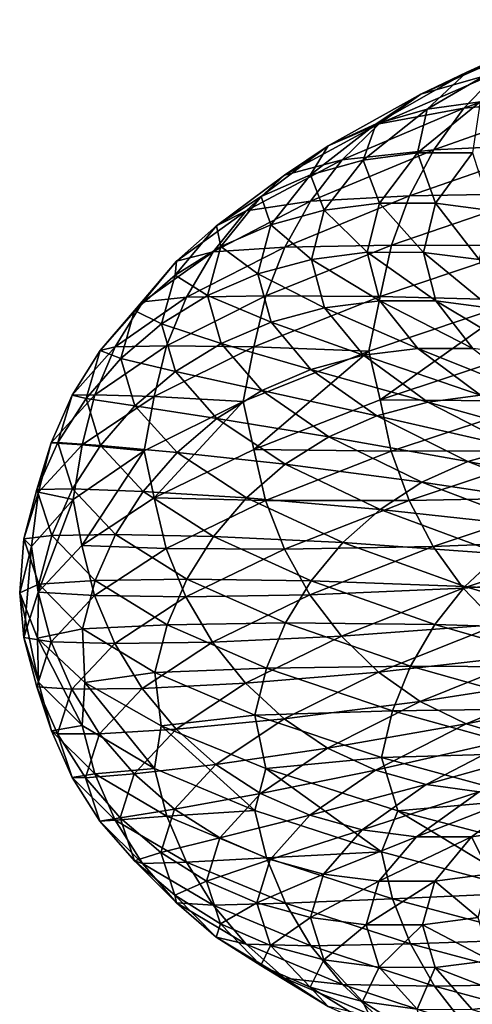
# Model space of a CAD drawing. Header units: metres. Extents: x -44 to 117, y -432 to 89.
# Tile 630 of 656: x -19 to -15.68, y -203.42 to -196.2. Entities that reach past the tile are written whole.
import ezdxf

# ---------------------------------------------------------------- set-up
doc = ezdxf.new("R2010")
doc.units = ezdxf.units.M
doc.layers.add('solid_125568', color=7, linetype='CONTINUOUS')

msp = doc.modelspace()

# ---------------------------------------------------------------- linework, layer by layer
at = {"layer": 'solid_125568'}
for points in [[(-14.879682, -196.195831, 956.815735), (-15.722043, -196.580353, 955.190979), (-15.198176, -196.359512, 957.003601)], [(-15.363317, -196.472458, 955.028931), (-15.722043, -196.580353, 955.190979), (-14.879682, -196.195831, 956.815735)], [(-15.198176, -196.359512, 957.003601), (-16.058605, -196.74324, 955.343689), (-15.488041, -196.577637, 957.175293)], [(-15.722043, -196.580353, 955.190979), (-16.058605, -196.74324, 955.343689), (-15.198176, -196.359512, 957.003601)], [(-15.363317, -196.472458, 955.028931), (-16.01273, -196.851913, 953.362061), (-15.722043, -196.580353, 955.190979)], [(-15.625154, -196.798798, 953.23468), (-16.01273, -196.851913, 953.362061), (-15.363317, -196.472458, 955.028931)], [(-14.67452, -196.457642, 958.942627), (-15.744657, -196.843674, 957.327454), (-14.878946, -196.765732, 959.09552)], [(-15.488041, -196.577637, 957.175293), (-15.744657, -196.843674, 957.327454), (-14.67452, -196.457642, 958.942627)], [(-15.488041, -196.577637, 957.175293), (-16.364967, -196.960007, 955.483276), (-15.744657, -196.843674, 957.327454)], [(-16.058605, -196.74324, 955.343689), (-16.364967, -196.960007, 955.483276), (-15.488041, -196.577637, 957.175293)], [(-15.722043, -196.580353, 955.190979), (-16.386589, -196.959396, 953.484924), (-16.058605, -196.74324, 955.343689)], [(-16.01273, -196.851913, 953.362061), (-16.386589, -196.959396, 953.484924), (-15.722043, -196.580353, 955.190979)], [(-16.058605, -196.74324, 955.343689), (-16.73741, -197.121307, 953.600769), (-16.364967, -196.960007, 955.483276)], [(-16.386589, -196.959396, 953.484924), (-16.73741, -197.121307, 953.600769), (-16.058605, -196.74324, 955.343689)], [(-14.878946, -196.765732, 959.09552), (-15.964022, -197.149689, 957.457275), (-15.044785, -197.106094, 959.21936)], [(-15.744657, -196.843674, 957.327454), (-15.964022, -197.149689, 957.457275), (-14.878946, -196.765732, 959.09552)], [(-15.744657, -196.843674, 957.327454), (-16.636192, -197.224167, 955.606934), (-15.964022, -197.149689, 957.457275)], [(-16.364967, -196.960007, 955.483276), (-16.636192, -197.224167, 955.606934), (-15.744657, -196.843674, 957.327454)], [(-16.01273, -196.851913, 953.362061), (-16.482435, -197.225647, 951.635193), (-16.386589, -196.959396, 953.484924)], [(-16.083529, -197.172592, 951.549744), (-16.482435, -197.225647, 951.635193), (-16.01273, -196.851913, 953.362061)], [(-15.625154, -196.798798, 953.23468), (-16.083529, -197.172592, 951.549744), (-16.01273, -196.851913, 953.362061)], [(-15.680053, -197.173401, 951.462891), (-16.083529, -197.172592, 951.549744), (-15.625154, -196.798798, 953.23468)], [(-16.364967, -196.960007, 955.483276), (-17.056805, -197.336502, 953.706726), (-16.636192, -197.224167, 955.606934)], [(-16.73741, -197.121307, 953.600769), (-17.056805, -197.336502, 953.706726), (-16.364967, -196.960007, 955.483276)], [(-16.386589, -196.959396, 953.484924), (-16.867233, -197.332535, 951.717529), (-16.73741, -197.121307, 953.600769)], [(-16.482435, -197.225647, 951.635193), (-16.867233, -197.332535, 951.717529), (-16.386589, -196.959396, 953.484924)], [(-16.73741, -197.121307, 953.600769), (-17.228376, -197.493301, 951.795227), (-17.056805, -197.336502, 953.706726)], [(-16.867233, -197.332535, 951.717529), (-17.228376, -197.493301, 951.795227), (-16.73741, -197.121307, 953.600769)], [(-15.964022, -197.149689, 957.457275), (-16.868006, -197.527863, 955.712158), (-16.141939, -197.487625, 957.562195)], [(-16.636192, -197.224167, 955.606934), (-16.868006, -197.527863, 955.712158), (-15.964022, -197.149689, 957.457275)], [(-15.044785, -197.106094, 959.21936), (-16.141939, -197.487625, 957.562195), (-15.168045, -197.470596, 959.311218)], [(-15.964022, -197.149689, 957.457275), (-16.141939, -197.487625, 957.562195), (-15.044785, -197.106094, 959.21936)], [(-16.636192, -197.224167, 955.606934), (-17.339567, -197.598572, 953.800415), (-16.868006, -197.527863, 955.712158)], [(-17.056805, -197.336502, 953.706726), (-17.339567, -197.598572, 953.800415), (-16.636192, -197.224167, 955.606934)], [(-16.482435, -197.225647, 951.635193), (-16.76656, -197.593246, 949.867859), (-16.867233, -197.332535, 951.717529)], [(-16.360813, -197.540436, 949.825317), (-16.76656, -197.593246, 949.867859), (-16.482435, -197.225647, 951.635193)], [(-16.083529, -197.172592, 951.549744), (-16.360813, -197.540436, 949.825317), (-16.482435, -197.225647, 951.635193)], [(-15.950382, -197.540985, 949.781738), (-16.360813, -197.540436, 949.825317), (-16.083529, -197.172592, 951.549744)], [(-15.680053, -197.173401, 951.462891), (-15.950382, -197.540985, 949.781738), (-16.083529, -197.172592, 951.549744)], [(-15.54487, -197.594849, 949.738159), (-15.950382, -197.540985, 949.781738), (-15.680053, -197.173401, 951.462891)], [(-17.056805, -197.336502, 953.706726), (-17.557219, -197.706741, 951.866272), (-17.339567, -197.598572, 953.800415)], [(-17.228376, -197.493301, 951.795227), (-17.557219, -197.706741, 951.866272), (-17.056805, -197.336502, 953.706726)], [(-16.867233, -197.332535, 951.717529), (-17.157961, -197.699402, 949.908752), (-17.228376, -197.493301, 951.795227)], [(-16.76656, -197.593246, 949.867859), (-17.157961, -197.699402, 949.908752), (-16.867233, -197.332535, 951.717529)], [(-17.228376, -197.493301, 951.795227), (-17.525358, -197.858841, 949.947449), (-17.557219, -197.706741, 951.866272)], [(-17.157961, -197.699402, 949.908752), (-17.525358, -197.858841, 949.947449), (-17.228376, -197.493301, 951.795227)], [(-16.141939, -197.487625, 957.562195), (-17.055983, -197.863129, 955.797058), (-16.274151, -197.849426, 957.639832)], [(-16.868006, -197.527863, 955.712158), (-17.055983, -197.863129, 955.797058), (-16.141939, -197.487625, 957.562195)], [(-15.168045, -197.470596, 959.311218), (-16.274151, -197.849426, 957.639832), (-15.244725, -197.851089, 959.368347)], [(-16.141939, -197.487625, 957.562195), (-16.274151, -197.849426, 957.639832), (-15.168045, -197.470596, 959.311218)], [(-16.868006, -197.527863, 955.712158), (-17.581209, -197.899734, 953.879944), (-17.055983, -197.863129, 955.797058)], [(-17.339567, -197.598572, 953.800415), (-17.581209, -197.899734, 953.879944), (-16.868006, -197.527863, 955.712158)], [(-16.360813, -197.540436, 949.825317), (-16.452255, -197.901978, 948.080566), (-16.76656, -197.593246, 949.867859)], [(-16.03953, -197.902435, 948.08075), (-16.452255, -197.901978, 948.080566), (-16.360813, -197.540436, 949.825317)], [(-15.950382, -197.540985, 949.781738), (-16.03953, -197.902435, 948.08075), (-16.360813, -197.540436, 949.825317)], [(-15.631719, -197.95578, 948.080322), (-16.03953, -197.902435, 948.08075), (-15.950382, -197.540985, 949.781738)], [(-15.54487, -197.594849, 949.738159), (-15.631719, -197.95578, 948.080322), (-15.950382, -197.540985, 949.781738)], [(-17.339567, -197.598572, 953.800415), (-17.848345, -197.966537, 951.928955), (-17.581209, -197.899734, 953.879944)], [(-17.557219, -197.706741, 951.866272), (-17.848345, -197.966537, 951.928955), (-17.339567, -197.598572, 953.800415)], [(-16.76656, -197.593246, 949.867859), (-16.860231, -197.954422, 948.079712), (-17.157961, -197.699402, 949.908752)], [(-16.452255, -197.901978, 948.080566), (-16.860231, -197.954422, 948.079712), (-16.76656, -197.593246, 949.867859)], [(-17.557219, -197.706741, 951.866272), (-17.859945, -198.070374, 949.982849), (-17.848345, -197.966537, 951.928955)], [(-17.525358, -197.858841, 949.947449), (-17.859945, -198.070374, 949.982849), (-17.557219, -197.706741, 951.866272)], [(-17.157961, -197.699402, 949.908752), (-17.25379, -198.059662, 948.078674), (-17.525358, -197.858841, 949.947449)], [(-16.860231, -197.954422, 948.079712), (-17.25379, -198.059662, 948.078674), (-17.157961, -197.699402, 949.908752)], [(-17.525358, -197.858841, 949.947449), (-17.623268, -198.217621, 948.077881), (-17.859945, -198.070374, 949.982849)], [(-17.055983, -197.863129, 955.797058), (-17.777121, -198.232132, 953.943787), (-17.195648, -198.222, 955.859558)], [(-17.581209, -197.899734, 953.879944), (-17.777121, -198.232132, 953.943787), (-17.055983, -197.863129, 955.797058)], [(-17.25379, -198.059662, 948.078674), (-17.623268, -198.217621, 948.077881), (-17.525358, -197.858841, 949.947449)], [(-16.274151, -197.849426, 957.639832), (-17.195648, -198.222, 955.859558), (-16.35639, -198.227036, 957.687805)], [(-17.055983, -197.863129, 955.797058), (-17.195648, -198.222, 955.859558), (-16.274151, -197.849426, 957.639832)], [(-16.274151, -197.849426, 957.639832), (-16.35639, -198.227036, 957.687805), (-15.244725, -197.851089, 959.368347)], [(-15.244725, -197.851089, 959.368347), (-16.35639, -198.227036, 957.687805), (-15.327148, -198.252716, 959.31134)], [(-17.581209, -197.899734, 953.879944), (-18.097099, -198.264984, 951.981873), (-17.777121, -198.232132, 953.943787)], [(-17.848345, -197.966537, 951.928955), (-18.097099, -198.264984, 951.981873), (-17.581209, -197.899734, 953.879944)], [(-16.452255, -197.901978, 948.080566), (-16.358187, -198.257263, 946.335022), (-16.860231, -197.954422, 948.079712)], [(-15.94782, -198.257782, 946.378967), (-16.358187, -198.257263, 946.335022), (-16.452255, -197.901978, 948.080566)], [(-16.03953, -197.902435, 948.08075), (-15.94782, -198.257782, 946.378967), (-16.452255, -197.901978, 948.080566)], [(-15.542308, -198.310745, 946.421753), (-15.94782, -198.257782, 946.378967), (-16.03953, -197.902435, 948.08075)], [(-15.631719, -197.95578, 948.080322), (-15.542308, -198.310745, 946.421753), (-16.03953, -197.902435, 948.08075)], [(-17.848345, -197.966537, 951.928955), (-18.156158, -198.327713, 950.013855), (-18.097099, -198.264984, 951.981873)], [(-17.859945, -198.070374, 949.982849), (-18.156158, -198.327713, 950.013855), (-17.848345, -197.966537, 951.928955)], [(-16.860231, -197.954422, 948.079712), (-16.76379, -198.309158, 946.290833), (-17.25379, -198.059662, 948.078674)], [(-16.358187, -198.257263, 946.335022), (-16.76379, -198.309158, 946.290833), (-16.860231, -197.954422, 948.079712)], [(-17.859945, -198.070374, 949.982849), (-17.959799, -198.427078, 948.077209), (-18.156158, -198.327713, 950.013855)], [(-17.623268, -198.217621, 948.077881), (-17.959799, -198.427078, 948.077209), (-17.859945, -198.070374, 949.982849)], [(-17.25379, -198.059662, 948.078674), (-17.155069, -198.413345, 946.247864), (-17.623268, -198.217621, 948.077881)], [(-16.76379, -198.309158, 946.290833), (-17.155069, -198.413345, 946.247864), (-17.25379, -198.059662, 948.078674)], [(-17.777121, -198.232132, 953.943787), (-18.298746, -198.594315, 952.023987), (-17.922657, -198.58786, 953.990479)], [(-18.097099, -198.264984, 951.981873), (-18.298746, -198.594315, 952.023987), (-17.777121, -198.232132, 953.943787)], [(-17.623268, -198.217621, 948.077881), (-17.522463, -198.569687, 946.207581), (-17.959799, -198.427078, 948.077209)], [(-17.195648, -198.222, 955.859558), (-17.922657, -198.58786, 953.990479), (-17.282513, -198.596481, 955.897888)], [(-17.777121, -198.232132, 953.943787), (-17.922657, -198.58786, 953.990479), (-17.195648, -198.222, 955.859558)], [(-17.155069, -198.413345, 946.247864), (-17.522463, -198.569687, 946.207581), (-17.623268, -198.217621, 948.077881)], [(-17.195648, -198.222, 955.859558), (-17.282513, -198.596481, 955.897888), (-16.35639, -198.227036, 957.687805)], [(-16.35639, -198.227036, 957.687805), (-17.282513, -198.596481, 955.897888), (-16.439331, -198.628174, 957.609558)], [(-16.35639, -198.227036, 957.687805), (-16.439331, -198.628174, 957.609558), (-15.327148, -198.252716, 959.31134)], [(-18.097099, -198.264984, 951.981873), (-18.409227, -198.623291, 950.039551), (-18.298746, -198.594315, 952.023987)], [(-18.156158, -198.327713, 950.013855), (-18.409227, -198.623291, 950.039551), (-18.097099, -198.264984, 951.981873)], [(-16.76379, -198.309158, 946.290833), (-16.479263, -198.657639, 944.521484), (-17.155069, -198.413345, 946.247864)], [(-16.358187, -198.257263, 946.335022), (-16.08058, -198.60643, 944.608582), (-16.76379, -198.309158, 946.290833)], [(-16.08058, -198.60643, 944.608582), (-16.479263, -198.657639, 944.521484), (-16.76379, -198.309158, 946.290833)], [(-15.327148, -198.252716, 959.31134), (-16.439331, -198.628174, 957.609558), (-16.357067, -198.984253, 957.685852)], [(-15.677177, -198.607162, 944.695801), (-16.08058, -198.60643, 944.608582), (-16.358187, -198.257263, 946.335022)], [(-15.94782, -198.257782, 946.378967), (-15.677177, -198.607162, 944.695801), (-16.358187, -198.257263, 946.335022)], [(-15.327148, -198.252716, 959.31134), (-16.357067, -198.984253, 957.685852), (-15.245321, -198.614014, 959.367798)], [(-15.278515, -198.659912, 944.781189), (-15.677177, -198.607162, 944.695801), (-15.94782, -198.257782, 946.378967)], [(-15.542308, -198.310745, 946.421753), (-15.278515, -198.659912, 944.781189), (-15.94782, -198.257782, 946.378967)], [(-18.156158, -198.327713, 950.013855), (-18.257732, -198.681824, 948.076172), (-18.409227, -198.623291, 950.039551)], [(-17.959799, -198.427078, 948.077209), (-18.257732, -198.681824, 948.076172), (-18.156158, -198.327713, 950.013855)], [(-17.959799, -198.427078, 948.077209), (-17.857138, -198.776932, 946.170837), (-18.257732, -198.681824, 948.076172)], [(-17.522463, -198.569687, 946.207581), (-17.857138, -198.776932, 946.170837), (-17.959799, -198.427078, 948.077209)], [(-17.155069, -198.413345, 946.247864), (-16.863873, -198.760635, 944.437073), (-17.522463, -198.569687, 946.207581)], [(-16.479263, -198.657639, 944.521484), (-16.863873, -198.760635, 944.437073), (-17.155069, -198.413345, 946.247864)], [(-18.298746, -198.594315, 952.023987), (-18.614338, -198.949402, 950.059448), (-18.448523, -198.946732, 952.054382)], [(-18.409227, -198.623291, 950.039551), (-18.614338, -198.949402, 950.059448), (-18.298746, -198.594315, 952.023987)], [(-17.922657, -198.58786, 953.990479), (-18.448523, -198.946732, 952.054382), (-18.013166, -198.95903, 954.018677)], [(-18.298746, -198.594315, 952.023987), (-18.448523, -198.946732, 952.054382), (-17.922657, -198.58786, 953.990479)], [(-17.922657, -198.58786, 953.990479), (-18.013166, -198.95903, 954.018677), (-17.282513, -198.596481, 955.897888)], [(-17.282513, -198.596481, 955.897888), (-18.013166, -198.95903, 954.018677), (-17.360737, -198.996124, 955.801331)], [(-17.522463, -198.569687, 946.207581), (-17.225054, -198.915222, 944.357788), (-17.857138, -198.776932, 946.170837)], [(-16.863873, -198.760635, 944.437073), (-17.225054, -198.915222, 944.357788), (-17.522463, -198.569687, 946.207581)], [(-17.282513, -198.596481, 955.897888), (-17.360737, -198.996124, 955.801331), (-16.439331, -198.628174, 957.609558)], [(-18.409227, -198.623291, 950.039551), (-18.512238, -198.974396, 948.074341), (-18.614338, -198.949402, 950.059448)], [(-18.257732, -198.681824, 948.076172), (-18.512238, -198.974396, 948.074341), (-18.409227, -198.623291, 950.039551)], [(-16.439331, -198.628174, 957.609558), (-17.360737, -198.996124, 955.801331), (-17.283264, -199.347626, 955.894531)], [(-16.439331, -198.628174, 957.609558), (-17.283264, -199.347626, 955.894531), (-16.357067, -198.984253, 957.685852)], [(-16.479263, -198.657639, 944.521484), (-16.008686, -199.000015, 942.791931), (-16.863873, -198.760635, 944.437073)], [(-16.08058, -198.60643, 944.608582), (-15.621427, -198.949615, 942.920898), (-16.479263, -198.657639, 944.521484)], [(-15.621427, -198.949615, 942.920898), (-16.008686, -199.000015, 942.791931), (-16.479263, -198.657639, 944.521484)], [(-15.245321, -198.614014, 959.367798), (-16.357067, -198.984253, 957.685852), (-15.169586, -198.9944, 959.309631)], [(-15.229543, -198.950714, 943.050476), (-15.621427, -198.949615, 942.920898), (-16.08058, -198.60643, 944.608582)], [(-15.677177, -198.607162, 944.695801), (-15.229543, -198.950714, 943.050476), (-16.08058, -198.60643, 944.608582)], [(-18.257732, -198.681824, 948.076172), (-18.153433, -199.028992, 946.137756), (-18.512238, -198.974396, 948.074341)], [(-17.857138, -198.776932, 946.170837), (-18.153433, -199.028992, 946.137756), (-18.257732, -198.681824, 948.076172)], [(-17.857138, -198.776932, 946.170837), (-17.554121, -199.120178, 944.2854), (-18.153433, -199.028992, 946.137756)], [(-17.225054, -198.915222, 944.357788), (-17.554121, -199.120178, 944.2854), (-17.857138, -198.776932, 946.170837)], [(-16.863873, -198.760635, 944.437073), (-16.38228, -199.101685, 942.667053), (-17.225054, -198.915222, 944.357788)], [(-16.008686, -199.000015, 942.791931), (-16.38228, -199.101685, 942.667053), (-16.863873, -198.760635, 944.437073)], [(-18.448523, -198.946732, 952.054382), (-18.766665, -199.29837, 950.073181), (-18.54166, -199.314438, 952.072205)], [(-18.614338, -198.949402, 950.059448), (-18.766665, -199.29837, 950.073181), (-18.448523, -198.946732, 952.054382)], [(-18.614338, -198.949402, 950.059448), (-18.718481, -199.29718, 948.071838), (-18.766665, -199.29837, 950.073181)], [(-18.512238, -198.974396, 948.074341), (-18.718481, -199.29718, 948.071838), (-18.614338, -198.949402, 950.059448)], [(-18.448523, -198.946732, 952.054382), (-18.54166, -199.314438, 952.072205), (-18.013166, -198.95903, 954.018677)], [(-18.013166, -198.95903, 954.018677), (-18.54166, -199.314438, 952.072205), (-18.086843, -199.358536, 953.895142)], [(-18.013166, -198.95903, 954.018677), (-18.086843, -199.358536, 953.895142), (-17.360737, -198.996124, 955.801331)], [(-17.225054, -198.915222, 944.357788), (-16.733177, -199.25444, 942.549622), (-17.554121, -199.120178, 944.2854)], [(-16.38228, -199.101685, 942.667053), (-16.733177, -199.25444, 942.549622), (-17.225054, -198.915222, 944.357788)], [(-15.621427, -198.949615, 942.920898), (-14.9849, -199.287109, 941.29126), (-16.008686, -199.000015, 942.791931)], [(-18.512238, -198.974396, 948.074341), (-18.406506, -199.318436, 946.108459), (-18.718481, -199.29718, 948.071838)], [(-18.153433, -199.028992, 946.137756), (-18.406506, -199.318436, 946.108459), (-18.512238, -198.974396, 948.074341)], [(-18.153433, -199.028992, 946.137756), (-17.845449, -199.369446, 944.220581), (-18.406506, -199.318436, 946.108459)], [(-17.554121, -199.120178, 944.2854), (-17.845449, -199.369446, 944.220581), (-18.153433, -199.028992, 946.137756)], [(-17.360737, -198.996124, 955.801331), (-18.086843, -199.358536, 953.895142), (-18.013983, -199.703796, 954.013977)], [(-17.360737, -198.996124, 955.801331), (-18.013983, -199.703796, 954.013977), (-17.283264, -199.347626, 955.894531)], [(-16.357067, -198.984253, 957.685852), (-17.283264, -199.347626, 955.894531), (-16.275797, -199.361603, 957.635376)], [(-16.008686, -199.000015, 942.791931), (-15.356339, -199.336548, 941.121826), (-16.38228, -199.101685, 942.667053)], [(-16.357067, -198.984253, 957.685852), (-16.275797, -199.361603, 957.635376), (-15.169586, -198.9944, 959.309631)], [(-15.169586, -198.9944, 959.309631), (-16.275797, -199.361603, 957.635376), (-15.047377, -199.358826, 959.216431)], [(-14.9849, -199.287109, 941.29126), (-15.356339, -199.336548, 941.121826), (-16.008686, -199.000015, 942.791931)], [(-16.38228, -199.101685, 942.667053), (-15.714679, -199.436798, 940.957825), (-16.733177, -199.25444, 942.549622)], [(-15.356339, -199.336548, 941.121826), (-15.714679, -199.436798, 940.957825), (-16.38228, -199.101685, 942.667053)], [(-17.554121, -199.120178, 944.2854), (-17.052919, -199.457001, 942.442383), (-17.845449, -199.369446, 944.220581)], [(-16.733177, -199.25444, 942.549622), (-17.052919, -199.457001, 942.442383), (-17.554121, -199.120178, 944.2854)], [(-18.718481, -199.29718, 948.071838), (-18.871632, -199.642593, 948.068726), (-18.766665, -199.29837, 950.073181)], [(-18.718481, -199.29718, 948.071838), (-18.611557, -199.637817, 946.083496), (-18.871632, -199.642593, 948.068726)], [(-18.766665, -199.29837, 950.073181), (-18.871632, -199.642593, 948.068726), (-18.861383, -199.662506, 950.080322)], [(-18.766665, -199.29837, 950.073181), (-18.861383, -199.662506, 950.080322), (-18.54166, -199.314438, 952.072205)], [(-18.54166, -199.314438, 952.072205), (-18.861383, -199.662506, 950.080322), (-18.607023, -199.71434, 951.917175)], [(-18.406506, -199.318436, 946.108459), (-18.611557, -199.637817, 946.083496), (-18.718481, -199.29718, 948.071838)], [(-18.406506, -199.318436, 946.108459), (-18.09425, -199.655731, 944.164124), (-18.611557, -199.637817, 946.083496)], [(-18.54166, -199.314438, 952.072205), (-18.607023, -199.71434, 951.917175), (-18.086843, -199.358536, 953.895142)], [(-17.845449, -199.369446, 944.220581), (-18.09425, -199.655731, 944.164124), (-18.406506, -199.318436, 946.108459)], [(-16.733177, -199.25444, 942.549622), (-16.051302, -199.587631, 940.803589), (-17.052919, -199.457001, 942.442383)], [(-15.714679, -199.436798, 940.957825), (-16.051302, -199.587631, 940.803589), (-16.733177, -199.25444, 942.549622)], [(-18.086843, -199.358536, 953.895142), (-18.607023, -199.71434, 951.917175), (-18.542532, -200.052597, 952.066101)], [(-18.086843, -199.358536, 953.895142), (-18.542532, -200.052597, 952.066101), (-18.013983, -199.703796, 954.013977)], [(-17.845449, -199.369446, 944.220581), (-17.335993, -199.70343, 942.346619), (-18.09425, -199.655731, 944.164124)], [(-17.283264, -199.347626, 955.894531), (-18.013983, -199.703796, 954.013977), (-17.197378, -199.721771, 955.852234)], [(-17.052919, -199.457001, 942.442383), (-17.335993, -199.70343, 942.346619), (-17.845449, -199.369446, 944.220581)], [(-17.283264, -199.347626, 955.894531), (-17.197378, -199.721771, 955.852234), (-16.275797, -199.361603, 957.635376)], [(-16.275797, -199.361603, 957.635376), (-17.197378, -199.721771, 955.852234), (-16.144632, -199.723083, 957.555054)], [(-16.275797, -199.361603, 957.635376), (-16.144632, -199.723083, 957.555054), (-15.047377, -199.358826, 959.216431)], [(-15.047377, -199.358826, 959.216431), (-16.144632, -199.723083, 957.555054), (-14.882442, -199.699142, 959.091553)], [(-15.356339, -199.336548, 941.121826), (-14.531246, -199.667877, 939.529297), (-15.714679, -199.436798, 940.957825)], [(-17.052919, -199.457001, 942.442383), (-16.358088, -199.787781, 940.66272), (-17.335993, -199.70343, 942.346619)], [(-16.051302, -199.587631, 940.803589), (-16.358088, -199.787781, 940.66272), (-17.052919, -199.457001, 942.442383)], [(-15.714679, -199.436798, 940.957825), (-14.870297, -199.766617, 939.328003), (-16.051302, -199.587631, 940.803589)], [(-14.531246, -199.667877, 939.529297), (-14.870297, -199.766617, 939.328003), (-15.714679, -199.436798, 940.957825)], [(-16.051302, -199.587631, 940.803589), (-15.188861, -199.915497, 939.138672), (-16.358088, -199.787781, 940.66272)], [(-14.870297, -199.766617, 939.328003), (-15.188861, -199.915497, 939.138672), (-16.051302, -199.587631, 940.803589)], [(-18.871632, -199.642593, 948.068726), (-18.966854, -200.003067, 948.065186), (-18.861383, -199.662506, 950.080322)], [(-18.871632, -199.642593, 948.068726), (-18.763802, -199.97963, 946.063538), (-18.966854, -200.003067, 948.065186)], [(-18.861383, -199.662506, 950.080322), (-18.966854, -200.003067, 948.065186), (-18.911278, -200.060349, 949.907043)], [(-18.861383, -199.662506, 950.080322), (-18.911278, -200.060349, 949.907043), (-18.607023, -199.71434, 951.917175)], [(-18.611557, -199.637817, 946.083496), (-18.763802, -199.97963, 946.063538), (-18.871632, -199.642593, 948.068726)], [(-18.611557, -199.637817, 946.083496), (-18.295809, -199.971649, 944.117004), (-18.763802, -199.97963, 946.063538)], [(-18.09425, -199.655731, 944.164124), (-18.295809, -199.971649, 944.117004), (-18.611557, -199.637817, 946.083496)], [(-18.09425, -199.655731, 944.164124), (-17.577711, -199.986526, 942.26355), (-18.295809, -199.971649, 944.117004)], [(-17.335993, -199.70343, 942.346619), (-17.577711, -199.986526, 942.26355), (-18.09425, -199.655731, 944.164124)], [(-18.607023, -199.71434, 951.917175), (-18.911278, -200.060349, 949.907043), (-18.862303, -200.39389, 950.072876)], [(-18.607023, -199.71434, 951.917175), (-18.862303, -200.39389, 950.072876), (-18.542532, -200.052597, 952.066101)], [(-18.013983, -199.703796, 954.013977), (-18.542532, -200.052597, 952.066101), (-17.924454, -200.074615, 953.980408)], [(-18.013983, -199.703796, 954.013977), (-17.924454, -200.074615, 953.980408), (-17.197378, -199.721771, 955.852234)], [(-17.197378, -199.721771, 955.852234), (-17.924454, -200.074615, 953.980408), (-17.058746, -200.0802, 955.785645)], [(-17.335993, -199.70343, 942.346619), (-16.629692, -200.031357, 940.537048), (-17.577711, -199.986526, 942.26355)], [(-16.358088, -199.787781, 940.66272), (-16.629692, -200.031357, 940.537048), (-17.335993, -199.70343, 942.346619)], [(-17.197378, -199.721771, 955.852234), (-17.058746, -200.0802, 955.785645), (-16.144632, -199.723083, 957.555054)], [(-16.144632, -199.723083, 957.555054), (-17.058746, -200.0802, 955.785645), (-15.967628, -200.060669, 957.447754)], [(-16.144632, -199.723083, 957.555054), (-15.967628, -200.060669, 957.447754), (-14.882442, -199.699142, 959.091553)], [(-14.882442, -199.699142, 959.091553), (-15.967628, -200.060669, 957.447754), (-14.678542, -200.007263, 958.938049)], [(-16.358088, -199.787781, 940.66272), (-15.479238, -200.113205, 938.965698), (-16.629692, -200.031357, 940.537048)], [(-15.188861, -199.915497, 939.138672), (-15.479238, -200.113205, 938.965698), (-16.358088, -199.787781, 940.66272)], [(-18.295809, -199.971649, 944.117004), (-18.445442, -200.309845, 944.080383), (-18.763802, -199.97963, 946.063538)], [(-18.295809, -199.971649, 944.117004), (-17.773502, -200.298996, 942.194763), (-18.445442, -200.309845, 944.080383)], [(-17.577711, -199.986526, 942.26355), (-17.773502, -200.298996, 942.194763), (-18.295809, -199.971649, 944.117004)], [(-18.966854, -200.003067, 948.065186), (-18.99824, -200.398834, 947.874756), (-18.911278, -200.060349, 949.907043)], [(-18.966854, -200.003067, 948.065186), (-18.858456, -200.336395, 946.049316), (-18.99824, -200.398834, 947.874756)], [(-18.763802, -199.97963, 946.063538), (-18.858456, -200.336395, 946.049316), (-18.966854, -200.003067, 948.065186)], [(-18.763802, -199.97963, 946.063538), (-18.445442, -200.309845, 944.080383), (-18.858456, -200.336395, 946.049316)], [(-17.577711, -199.986526, 942.26355), (-16.861584, -200.311264, 940.428345), (-17.773502, -200.298996, 942.194763)], [(-16.629692, -200.031357, 940.537048), (-16.861584, -200.311264, 940.428345), (-17.577711, -199.986526, 942.26355)], [(-16.629692, -200.031357, 940.537048), (-15.736318, -200.353958, 938.811523), (-16.861584, -200.311264, 940.428345)], [(-15.479238, -200.113205, 938.965698), (-15.736318, -200.353958, 938.811523), (-16.629692, -200.031357, 940.537048)], [(-15.967628, -200.060669, 957.447754), (-15.748844, -200.366302, 957.316223), (-14.678542, -200.007263, 958.938049)], [(-14.678542, -200.007263, 958.938049), (-15.748844, -200.366302, 957.316223), (-14.439488, -200.27504, 958.759155)], [(-18.911278, -200.060349, 949.907043), (-18.99824, -200.398834, 947.874756), (-18.96781, -200.7276, 948.056396)], [(-18.911278, -200.060349, 949.907043), (-18.96781, -200.7276, 948.056396), (-18.862303, -200.39389, 950.072876)], [(-18.542532, -200.052597, 952.066101), (-18.862303, -200.39389, 950.072876), (-18.450365, -200.420013, 952.041565)], [(-18.542532, -200.052597, 952.066101), (-18.450365, -200.420013, 952.041565), (-17.924454, -200.074615, 953.980408)], [(-17.924454, -200.074615, 953.980408), (-18.450365, -200.420013, 952.041565), (-17.779922, -200.429886, 953.928223)], [(-17.924454, -200.074615, 953.980408), (-17.779922, -200.429886, 953.928223), (-17.058746, -200.0802, 955.785645)], [(-17.058746, -200.0802, 955.785645), (-17.779922, -200.429886, 953.928223), (-16.871681, -200.414932, 955.697144)], [(-17.058746, -200.0802, 955.785645), (-16.871681, -200.414932, 955.697144), (-15.967628, -200.060669, 957.447754)], [(-15.967628, -200.060669, 957.447754), (-16.871681, -200.414932, 955.697144), (-15.748844, -200.366302, 957.316223)], [(-15.479238, -200.113205, 938.965698), (-14.426625, -200.434006, 937.370483), (-15.736318, -200.353958, 938.811523)], [(-18.445442, -200.309845, 944.080383), (-18.538465, -200.662918, 944.055603), (-18.858456, -200.336395, 946.049316)], [(-18.445442, -200.309845, 944.080383), (-17.918831, -200.633591, 942.141968), (-18.538465, -200.662918, 944.055603)], [(-17.773502, -200.298996, 942.194763), (-17.918831, -200.633591, 942.141968), (-18.445442, -200.309845, 944.080383)], [(-17.773502, -200.298996, 942.194763), (-17.049381, -200.620331, 940.338623), (-17.918831, -200.633591, 942.141968)], [(-16.861584, -200.311264, 940.428345), (-17.049381, -200.620331, 940.338623), (-17.773502, -200.298996, 942.194763)], [(-16.861584, -200.311264, 940.428345), (-15.955771, -200.630722, 938.678345), (-17.049381, -200.620331, 940.338623)], [(-15.736318, -200.353958, 938.811523), (-15.955771, -200.630722, 938.678345), (-16.861584, -200.311264, 940.428345)], [(-15.748844, -200.366302, 957.316223), (-15.492388, -200.631973, 957.163208), (-14.439488, -200.27504, 958.759155)], [(-18.858456, -200.336395, 946.049316), (-18.867134, -200.732086, 945.831421), (-18.99824, -200.398834, 947.874756)], [(-18.99824, -200.398834, 947.874756), (-18.859436, -201.054092, 946.039185), (-18.96781, -200.7276, 948.056396)], [(-18.99824, -200.398834, 947.874756), (-18.867134, -200.732086, 945.831421), (-18.859436, -201.054092, 946.039185)], [(-18.862303, -200.39389, 950.072876), (-18.96781, -200.7276, 948.056396), (-18.768532, -200.757874, 950.057617)], [(-18.858456, -200.336395, 946.049316), (-18.538465, -200.662918, 944.055603), (-18.867134, -200.732086, 945.831421)], [(-18.862303, -200.39389, 950.072876), (-18.768532, -200.757874, 950.057617), (-18.450365, -200.420013, 952.041565)], [(-16.871681, -200.414932, 955.697144), (-16.640495, -200.718048, 955.58905), (-15.748844, -200.366302, 957.316223)], [(-15.748844, -200.366302, 957.316223), (-16.640495, -200.718048, 955.58905), (-15.492388, -200.631973, 957.163208)], [(-15.736318, -200.353958, 938.811523), (-14.666293, -200.671982, 937.189453), (-15.955771, -200.630722, 938.678345)], [(-14.426625, -200.434006, 937.370483), (-14.666293, -200.671982, 937.189453), (-15.736318, -200.353958, 938.811523)], [(-18.450365, -200.420013, 952.041565), (-18.768532, -200.757874, 950.057617), (-18.301558, -200.772079, 952.004456)], [(-18.450365, -200.420013, 952.041565), (-18.301558, -200.772079, 952.004456), (-17.779922, -200.429886, 953.928223)], [(-17.779922, -200.429886, 953.928223), (-18.301558, -200.772079, 952.004456), (-17.584911, -200.761719, 953.859497)], [(-17.779922, -200.429886, 953.928223), (-17.584911, -200.761719, 953.859497), (-16.871681, -200.414932, 955.697144)], [(-16.871681, -200.414932, 955.697144), (-17.584911, -200.761719, 953.859497), (-16.640495, -200.718048, 955.58905)], [(-17.049381, -200.620331, 940.338623), (-17.188759, -200.951385, 940.270142), (-17.918831, -200.633591, 942.141968)], [(-17.049381, -200.620331, 940.338623), (-16.133465, -200.936478, 938.568726), (-17.188759, -200.951385, 940.270142)], [(-15.955771, -200.630722, 938.678345), (-16.133465, -200.936478, 938.568726), (-17.049381, -200.620331, 940.338623)], [(-18.538465, -200.662918, 944.055603), (-18.520233, -201.057632, 943.818115), (-18.867134, -200.732086, 945.831421)], [(-17.918831, -200.633591, 942.141968), (-18.009174, -200.983017, 942.106812), (-18.538465, -200.662918, 944.055603)], [(-18.538465, -200.662918, 944.055603), (-18.009174, -200.983017, 942.106812), (-18.520233, -201.057632, 943.818115)], [(-17.918831, -200.633591, 942.141968), (-17.188759, -200.951385, 940.270142), (-18.009174, -200.983017, 942.106812)], [(-16.640495, -200.718048, 955.58905), (-16.369547, -200.981598, 955.463623), (-15.492388, -200.631973, 957.163208)], [(-15.492388, -200.631973, 957.163208), (-16.369547, -200.981598, 955.463623), (-15.202546, -200.849731, 956.991089)], [(-15.955771, -200.630722, 938.678345), (-14.870846, -200.945724, 937.033264), (-16.133465, -200.936478, 938.568726)], [(-14.666293, -200.671982, 937.189453), (-14.870846, -200.945724, 937.033264), (-15.955771, -200.630722, 938.678345)], [(-18.96781, -200.7276, 948.056396), (-18.873503, -201.088135, 948.050537), (-18.768532, -200.757874, 950.057617)], [(-18.96781, -200.7276, 948.056396), (-18.859436, -201.054092, 946.039185), (-18.873503, -201.088135, 948.050537)], [(-18.768532, -200.757874, 950.057617), (-18.873503, -201.088135, 948.050537), (-18.617125, -201.106689, 950.035889)], [(-18.867134, -200.732086, 945.831421), (-18.539459, -201.37384, 944.044189), (-18.859436, -201.054092, 946.039185)], [(-18.867134, -200.732086, 945.831421), (-18.520233, -201.057632, 943.818115), (-18.539459, -201.37384, 944.044189)], [(-18.768532, -200.757874, 950.057617), (-18.617125, -201.106689, 950.035889), (-18.301558, -200.772079, 952.004456)], [(-18.301558, -200.772079, 952.004456), (-18.10079, -201.100983, 951.956177), (-17.584911, -200.761719, 953.859497)], [(-17.584911, -200.761719, 953.859497), (-18.10079, -201.100983, 951.956177), (-17.343941, -201.062271, 953.776001)], [(-17.584911, -200.761719, 953.859497), (-17.343941, -201.062271, 953.776001), (-16.640495, -200.718048, 955.58905)], [(-16.640495, -200.718048, 955.58905), (-17.343941, -201.062271, 953.776001), (-16.369547, -200.981598, 955.463623)], [(-18.301558, -200.772079, 952.004456), (-18.617125, -201.106689, 950.035889), (-18.10079, -201.100983, 951.956177)], [(-16.369547, -200.981598, 955.463623), (-16.063332, -201.197708, 955.322876), (-15.202546, -200.849731, 956.991089)], [(-15.202546, -200.849731, 956.991089), (-16.063332, -201.197708, 955.322876), (-14.884382, -201.012985, 956.802551)], [(-18.009174, -200.983017, 942.106812), (-17.962048, -201.375748, 941.85968), (-18.520233, -201.057632, 943.818115)], [(-17.188759, -200.951385, 940.270142), (-17.275396, -201.297256, 940.224976), (-18.009174, -200.983017, 942.106812)], [(-18.009174, -200.983017, 942.106812), (-17.275396, -201.297256, 940.224976), (-17.962048, -201.375748, 941.85968)], [(-17.343941, -201.062271, 953.776001), (-17.061563, -201.3237, 953.679565), (-16.369547, -200.981598, 955.463623)], [(-17.188759, -200.951385, 940.270142), (-16.265322, -201.264099, 938.485229), (-17.275396, -201.297256, 940.224976)], [(-16.133465, -200.936478, 938.568726), (-16.265322, -201.264099, 938.485229), (-17.188759, -200.951385, 940.270142)], [(-16.369547, -200.981598, 955.463623), (-17.061563, -201.3237, 953.679565), (-16.063332, -201.197708, 955.322876)], [(-16.133465, -200.936478, 938.568726), (-15.03644, -201.24826, 936.904907), (-16.265322, -201.264099, 938.485229)], [(-14.870846, -200.945724, 937.033264), (-15.03644, -201.24826, 936.904907), (-16.133465, -200.936478, 938.568726)], [(-18.859436, -201.054092, 946.039185), (-18.765657, -201.411209, 946.042786), (-18.873503, -201.088135, 948.050537)], [(-18.859436, -201.054092, 946.039185), (-18.539459, -201.37384, 944.044189), (-18.765657, -201.411209, 946.042786)], [(-16.063332, -201.197708, 955.322876), (-15.727148, -201.359848, 955.168823), (-14.884382, -201.012985, 956.802551)], [(-14.884382, -201.012985, 956.802551), (-15.727148, -201.359848, 955.168823), (-14.545574, -201.120621, 956.601868)], [(-18.873503, -201.088135, 948.050537), (-18.721214, -201.433746, 948.044373), (-18.617125, -201.106689, 950.035889)], [(-18.873503, -201.088135, 948.050537), (-18.765657, -201.411209, 946.042786), (-18.721214, -201.433746, 948.044373)], [(-18.617125, -201.106689, 950.035889), (-18.721214, -201.433746, 948.044373), (-18.412861, -201.432693, 950.008606)], [(-18.617125, -201.106689, 950.035889), (-18.412861, -201.432693, 950.008606), (-18.10079, -201.100983, 951.956177)], [(-18.520233, -201.057632, 943.818115), (-18.010172, -201.687317, 942.094177), (-18.539459, -201.37384, 944.044189)], [(-18.520233, -201.057632, 943.818115), (-17.962048, -201.375748, 941.85968), (-18.010172, -201.687317, 942.094177)], [(-18.10079, -201.100983, 951.956177), (-18.412861, -201.432693, 950.008606), (-17.852737, -201.398987, 951.898193)], [(-18.10079, -201.100983, 951.956177), (-17.852737, -201.398987, 951.898193), (-17.343941, -201.062271, 953.776001)], [(-17.343941, -201.062271, 953.776001), (-17.852737, -201.398987, 951.898193), (-17.061563, -201.3237, 953.679565)], [(-15.727148, -201.359848, 955.168823), (-15.36909, -201.466904, 955.005005), (-14.545574, -201.120621, 956.601868)], [(-17.061563, -201.3237, 953.679565), (-16.742441, -201.538208, 953.571716), (-16.063332, -201.197708, 955.322876)], [(-16.063332, -201.197708, 955.322876), (-16.742441, -201.538208, 953.571716), (-15.727148, -201.359848, 955.168823)], [(-16.265322, -201.264099, 938.485229), (-16.347279, -201.606537, 938.430542), (-17.275396, -201.297256, 940.224976)], [(-16.265322, -201.264099, 938.485229), (-15.159296, -201.572617, 936.807312), (-16.347279, -201.606537, 938.430542)], [(-15.03644, -201.24826, 936.904907), (-15.159296, -201.572617, 936.807312), (-16.265322, -201.264099, 938.485229)], [(-17.275396, -201.297256, 940.224976), (-17.194897, -201.689041, 939.966309), (-17.962048, -201.375748, 941.85968)], [(-17.852737, -201.398987, 951.898193), (-17.562101, -201.658325, 951.831787), (-17.061563, -201.3237, 953.679565)], [(-17.061563, -201.3237, 953.679565), (-17.562101, -201.658325, 951.831787), (-16.742441, -201.538208, 953.571716)], [(-17.275396, -201.297256, 940.224976), (-16.347279, -201.606537, 938.430542), (-17.194897, -201.689041, 939.966309)], [(-18.539459, -201.37384, 944.044189), (-18.447258, -201.727615, 944.057068), (-18.765657, -201.411209, 946.042786)], [(-18.765657, -201.411209, 946.042786), (-18.614204, -201.753677, 946.052246), (-18.721214, -201.433746, 948.044373)], [(-18.765657, -201.411209, 946.042786), (-18.447258, -201.727615, 944.057068), (-18.614204, -201.753677, 946.052246)], [(-18.539459, -201.37384, 944.044189), (-18.010172, -201.687317, 942.094177), (-18.447258, -201.727615, 944.057068)], [(-18.412861, -201.432693, 950.008606), (-18.160521, -201.72818, 949.976746), (-17.852737, -201.398987, 951.898193)], [(-17.852737, -201.398987, 951.898193), (-18.160521, -201.72818, 949.976746), (-17.562101, -201.658325, 951.831787)], [(-17.962048, -201.375748, 941.85968), (-17.276384, -201.995178, 940.211121), (-18.010172, -201.687317, 942.094177)], [(-17.962048, -201.375748, 941.85968), (-17.194897, -201.689041, 939.966309), (-17.276384, -201.995178, 940.211121)], [(-16.742441, -201.538208, 953.571716), (-16.392038, -201.699356, 953.453918), (-15.727148, -201.359848, 955.168823)], [(-15.727148, -201.359848, 955.168823), (-16.392038, -201.699356, 953.453918), (-15.36909, -201.466904, 955.005005)], [(-18.721214, -201.433746, 948.044373), (-18.515776, -201.756882, 948.03833), (-18.412861, -201.432693, 950.008606)], [(-18.721214, -201.433746, 948.044373), (-18.614204, -201.753677, 946.052246), (-18.515776, -201.756882, 948.03833)], [(-18.412861, -201.432693, 950.008606), (-18.515776, -201.756882, 948.03833), (-18.160521, -201.72818, 949.976746)], [(-16.392038, -201.699356, 953.453918), (-16.018782, -201.805969, 953.328796), (-15.36909, -201.466904, 955.005005)], [(-15.36909, -201.466904, 955.005005), (-16.018782, -201.805969, 953.328796), (-14.997764, -201.519028, 954.835876)], [(-17.562101, -201.658325, 951.831787), (-17.233652, -201.871307, 951.758057), (-16.742441, -201.538208, 953.571716)], [(-16.742441, -201.538208, 953.571716), (-17.233652, -201.871307, 951.758057), (-16.392038, -201.699356, 953.453918)], [(-16.018782, -201.805969, 953.328796), (-15.631694, -201.858139, 953.199951), (-14.997764, -201.519028, 954.835876)], [(-16.347279, -201.606537, 938.430542), (-16.227741, -201.998413, 938.159729), (-17.194897, -201.689041, 939.966309)], [(-15.159296, -201.572617, 936.807312), (-15.235653, -201.911789, 936.743713), (-16.347279, -201.606537, 938.430542)], [(-16.347279, -201.606537, 938.430542), (-15.235653, -201.911789, 936.743713), (-16.227741, -201.998413, 938.159729)], [(-18.010172, -201.687317, 942.094177), (-17.920591, -202.037857, 942.11615), (-18.447258, -201.727615, 944.057068)], [(-18.160521, -201.72818, 949.976746), (-17.864899, -201.985504, 949.941101), (-17.562101, -201.658325, 951.831787)], [(-18.010172, -201.687317, 942.094177), (-17.276384, -201.995178, 940.211121), (-17.920591, -202.037857, 942.11615)], [(-17.562101, -201.658325, 951.831787), (-17.864899, -201.985504, 949.941101), (-17.233652, -201.871307, 951.758057)], [(-17.194897, -201.689041, 939.966309), (-16.348248, -202.298355, 938.415466), (-17.276384, -201.995178, 940.211121)], [(-17.233652, -201.871307, 951.758057), (-16.872967, -202.031555, 951.677795), (-16.392038, -201.699356, 953.453918)], [(-17.194897, -201.689041, 939.966309), (-16.227741, -201.998413, 938.159729), (-16.348248, -202.298355, 938.415466)], [(-16.392038, -201.699356, 953.453918), (-16.872967, -202.031555, 951.677795), (-16.018782, -201.805969, 953.328796)], [(-18.447258, -201.727615, 944.057068), (-18.298342, -202.067017, 944.08197), (-18.614204, -201.753677, 946.052246)], [(-18.614204, -201.753677, 946.052246), (-18.409906, -202.074005, 946.067505), (-18.515776, -201.756882, 948.03833)], [(-18.614204, -201.753677, 946.052246), (-18.298342, -202.067017, 944.08197), (-18.409906, -202.074005, 946.067505)], [(-18.515776, -201.756882, 948.03833), (-18.262014, -202.049927, 948.032898), (-18.160521, -201.72818, 949.976746)], [(-18.515776, -201.756882, 948.03833), (-18.409906, -202.074005, 946.067505), (-18.262014, -202.049927, 948.032898)], [(-18.447258, -201.727615, 944.057068), (-17.920591, -202.037857, 942.11615), (-18.298342, -202.067017, 944.08197)], [(-18.160521, -201.72818, 949.976746), (-18.262014, -202.049927, 948.032898), (-17.864899, -201.985504, 949.941101)], [(-16.872967, -202.031555, 951.677795), (-16.488699, -202.137848, 951.592773), (-16.018782, -201.805969, 953.328796)], [(-16.018782, -201.805969, 953.328796), (-16.488699, -202.137848, 951.592773), (-15.631694, -201.858139, 953.199951)], [(-17.864899, -201.985504, 949.941101), (-17.530823, -202.197052, 949.902222), (-17.233652, -201.871307, 951.758057)], [(-17.233652, -201.871307, 951.758057), (-17.530823, -202.197052, 949.902222), (-16.872967, -202.031555, 951.677795)], [(-16.488699, -202.137848, 951.592773), (-16.090195, -202.190231, 951.505615), (-15.631694, -201.858139, 953.199951)], [(-15.235653, -201.911789, 936.743713), (-15.078108, -202.302917, 936.472168), (-16.227741, -201.998413, 938.159729)], [(-16.090195, -202.190231, 951.505615), (-15.686789, -202.188766, 951.418701), (-15.239788, -201.855988, 953.07074)], [(-15.631694, -201.858139, 953.199951), (-16.090195, -202.190231, 951.505615), (-15.239788, -201.855988, 953.07074)], [(-15.239788, -201.855988, 953.07074), (-15.686789, -202.188766, 951.418701), (-15.287924, -202.13356, 951.334167)], [(-18.262014, -202.049927, 948.032898), (-17.964766, -202.305328, 948.028442), (-17.864899, -201.985504, 949.941101)], [(-17.864899, -201.985504, 949.941101), (-17.964766, -202.305328, 948.028442), (-17.530823, -202.197052, 949.902222)], [(-17.276384, -201.995178, 940.211121), (-17.190439, -202.342621, 940.241882), (-17.920591, -202.037857, 942.11615)], [(-17.276384, -201.995178, 940.211121), (-16.348248, -202.298355, 938.415466), (-17.190439, -202.342621, 940.241882)], [(-18.409906, -202.074005, 946.067505), (-18.157589, -202.364716, 946.088501), (-18.262014, -202.049927, 948.032898)], [(-18.298342, -202.067017, 944.08197), (-18.097479, -202.384674, 944.118286), (-18.409906, -202.074005, 946.067505)], [(-17.920591, -202.037857, 942.11615), (-17.77589, -202.374344, 942.156067), (-18.298342, -202.067017, 944.08197)], [(-18.298342, -202.067017, 944.08197), (-17.77589, -202.374344, 942.156067), (-18.097479, -202.384674, 944.118286)], [(-18.262014, -202.049927, 948.032898), (-18.157589, -202.364716, 946.088501), (-17.964766, -202.305328, 948.028442)], [(-17.920591, -202.037857, 942.11615), (-17.190439, -202.342621, 940.241882), (-17.77589, -202.374344, 942.156067)], [(-17.530823, -202.197052, 949.902222), (-17.163914, -202.356506, 949.860413), (-16.872967, -202.031555, 951.677795)], [(-16.872967, -202.031555, 951.677795), (-17.163914, -202.356506, 949.860413), (-16.488699, -202.137848, 951.592773)], [(-16.227741, -201.998413, 938.159729), (-15.236592, -202.597885, 936.727356), (-16.348248, -202.298355, 938.415466)], [(-16.227741, -201.998413, 938.159729), (-15.078108, -202.302917, 936.472168), (-15.236592, -202.597885, 936.727356)], [(-18.409906, -202.074005, 946.067505), (-18.097479, -202.384674, 944.118286), (-18.157589, -202.364716, 946.088501)], [(-17.163914, -202.356506, 949.860413), (-16.772964, -202.462631, 949.816467), (-16.488699, -202.137848, 951.592773)], [(-16.488699, -202.137848, 951.592773), (-16.772964, -202.462631, 949.816467), (-16.090195, -202.190231, 951.505615)], [(-15.686789, -202.188766, 951.418701), (-15.551475, -202.460861, 949.686646), (-15.287924, -202.13356, 951.334167)], [(-17.964766, -202.305328, 948.028442), (-17.628857, -202.515549, 948.02478), (-17.530823, -202.197052, 949.902222)], [(-17.530823, -202.197052, 949.902222), (-17.628857, -202.515549, 948.02478), (-17.163914, -202.356506, 949.860413)], [(-16.772964, -202.462631, 949.816467), (-16.367531, -202.515396, 949.771912), (-16.090195, -202.190231, 951.505615)], [(-16.367531, -202.515396, 949.771912), (-15.957165, -202.514786, 949.728271), (-15.686789, -202.188766, 951.418701)], [(-16.090195, -202.190231, 951.505615), (-16.367531, -202.515396, 949.771912), (-15.686789, -202.188766, 951.418701)], [(-15.686789, -202.188766, 951.418701), (-15.957165, -202.514786, 949.728271), (-15.551475, -202.460861, 949.686646)], [(-18.157589, -202.364716, 946.088501), (-17.862064, -202.618286, 946.115112), (-17.964766, -202.305328, 948.028442)], [(-17.964766, -202.305328, 948.028442), (-17.862064, -202.618286, 946.115112), (-17.628857, -202.515549, 948.02478)], [(-17.190439, -202.342621, 940.241882), (-17.0516, -202.676331, 940.296387), (-17.77589, -202.374344, 942.156067)], [(-17.628857, -202.515549, 948.02478), (-17.259895, -202.674362, 948.021851), (-17.163914, -202.356506, 949.860413)], [(-17.163914, -202.356506, 949.860413), (-17.259895, -202.674362, 948.021851), (-16.772964, -202.462631, 949.816467)], [(-16.348248, -202.298355, 938.415466), (-16.266907, -202.642899, 938.454529), (-17.190439, -202.342621, 940.241882)], [(-17.190439, -202.342621, 940.241882), (-16.266907, -202.642899, 938.454529), (-17.0516, -202.676331, 940.296387)], [(-16.348248, -202.298355, 938.415466), (-15.236592, -202.597885, 936.727356), (-16.266907, -202.642899, 938.454529)], [(-18.157589, -202.364716, 946.088501), (-17.849432, -202.673141, 944.165405), (-17.862064, -202.618286, 946.115112)], [(-18.097479, -202.384674, 944.118286), (-17.849432, -202.673141, 944.165405), (-18.157589, -202.364716, 946.088501)], [(-17.77589, -202.374344, 942.156067), (-17.58073, -202.689438, 942.212952), (-18.097479, -202.384674, 944.118286)], [(-18.097479, -202.384674, 944.118286), (-17.58073, -202.689438, 942.212952), (-17.849432, -202.673141, 944.165405)], [(-17.77589, -202.374344, 942.156067), (-17.0516, -202.676331, 940.296387), (-17.58073, -202.689438, 942.212952)], [(-17.259895, -202.674362, 948.021851), (-16.866705, -202.780457, 948.019409), (-16.772964, -202.462631, 949.816467)], [(-16.772964, -202.462631, 949.816467), (-16.866705, -202.780457, 948.019409), (-16.367531, -202.515396, 949.771912)], [(-15.957165, -202.514786, 949.728271), (-15.638374, -202.781723, 948.019836), (-15.551475, -202.460861, 949.686646)], [(-17.862064, -202.618286, 946.115112), (-17.528112, -202.827332, 946.14679), (-17.628857, -202.515549, 948.02478)], [(-17.628857, -202.515549, 948.02478), (-17.528112, -202.827332, 946.14679), (-17.259895, -202.674362, 948.021851)], [(-16.866705, -202.780457, 948.019409), (-16.458946, -202.833771, 948.018005), (-16.367531, -202.515396, 949.771912)], [(-16.458946, -202.833771, 948.018005), (-16.046282, -202.834183, 948.018188), (-15.957165, -202.514786, 949.728271)], [(-16.367531, -202.515396, 949.771912), (-16.458946, -202.833771, 948.018005), (-15.957165, -202.514786, 949.728271)], [(-15.957165, -202.514786, 949.728271), (-16.046282, -202.834183, 948.018188), (-15.638374, -202.781723, 948.019836)], [(-17.862064, -202.618286, 946.115112), (-17.55895, -202.925034, 944.222778), (-17.528112, -202.827332, 946.14679)], [(-17.849432, -202.673141, 944.165405), (-17.55895, -202.925034, 944.222778), (-17.862064, -202.618286, 946.115112)], [(-16.266907, -202.642899, 938.454529), (-16.135489, -202.974014, 938.522888), (-17.0516, -202.676331, 940.296387)], [(-15.236592, -202.597885, 936.727356), (-15.160767, -202.939728, 936.774292), (-16.266907, -202.642899, 938.454529)], [(-16.266907, -202.642899, 938.454529), (-15.160767, -202.939728, 936.774292), (-16.135489, -202.974014, 938.522888)], [(-17.849432, -202.673141, 944.165405), (-17.339756, -202.97583, 942.285645), (-17.55895, -202.925034, 944.222778)], [(-17.58073, -202.689438, 942.212952), (-17.339756, -202.97583, 942.285645), (-17.849432, -202.673141, 944.165405)], [(-17.0516, -202.676331, 940.296387), (-16.864357, -202.989044, 940.373047), (-17.58073, -202.689438, 942.212952)], [(-17.58073, -202.689438, 942.212952), (-16.864357, -202.989044, 940.373047), (-17.339756, -202.97583, 942.285645)], [(-17.528112, -202.827332, 946.14679), (-17.161257, -202.985626, 946.182678), (-17.259895, -202.674362, 948.021851)], [(-17.259895, -202.674362, 948.021851), (-17.161257, -202.985626, 946.182678), (-16.866705, -202.780457, 948.019409)], [(-17.0516, -202.676331, 940.296387), (-16.135489, -202.974014, 938.522888), (-16.864357, -202.989044, 940.373047)], [(-17.161257, -202.985626, 946.182678), (-16.770258, -203.091858, 946.221802), (-16.866705, -202.780457, 948.019409)], [(-16.866705, -202.780457, 948.019409), (-16.770258, -203.091858, 946.221802), (-16.458946, -202.833771, 948.018005)], [(-16.046282, -202.834183, 948.018188), (-15.548941, -203.096619, 946.352478), (-15.638374, -202.781723, 948.019836)], [(-17.55895, -202.925034, 944.222778), (-17.230701, -203.133026, 944.289368), (-17.528112, -202.827332, 946.14679)], [(-17.528112, -202.827332, 946.14679), (-17.230701, -203.133026, 944.289368), (-17.161257, -202.985626, 946.182678)], [(-16.770258, -203.091858, 946.221802), (-16.364775, -203.145859, 946.26355), (-16.458946, -202.833771, 948.018005)], [(-16.458946, -202.833771, 948.018005), (-16.364775, -203.145859, 946.26355), (-16.046282, -202.834183, 948.018188)], [(-16.364775, -203.145859, 946.26355), (-15.954467, -203.147461, 946.307434), (-16.046282, -202.834183, 948.018188)], [(-16.046282, -202.834183, 948.018188), (-15.954467, -203.147461, 946.307434), (-15.548941, -203.096619, 946.352478)], [(-17.55895, -202.925034, 944.222778), (-17.057596, -203.226196, 942.373108), (-17.230701, -203.133026, 944.289368)], [(-17.339756, -202.97583, 942.285645), (-17.057596, -203.226196, 942.373108), (-17.55895, -202.925034, 944.222778)], [(-17.339756, -202.97583, 942.285645), (-16.633196, -203.273529, 940.470459), (-17.057596, -203.226196, 942.373108)], [(-16.864357, -202.989044, 940.373047), (-16.633196, -203.273529, 940.470459), (-17.339756, -202.97583, 942.285645)], [(-17.230701, -203.133026, 944.289368), (-16.870071, -203.290955, 944.363708), (-17.161257, -202.985626, 946.182678)], [(-17.161257, -202.985626, 946.182678), (-16.870071, -203.290955, 944.363708), (-16.770258, -203.091858, 946.221802)], [(-16.135489, -202.974014, 938.522888), (-15.958272, -203.284546, 938.618469), (-16.864357, -202.989044, 940.373047)], [(-16.864357, -202.989044, 940.373047), (-15.958272, -203.284546, 938.618469), (-16.633196, -203.273529, 940.470459)], [(-15.160767, -202.939728, 936.774292), (-15.038247, -203.268463, 936.855652), (-16.135489, -202.974014, 938.522888)], [(-16.135489, -202.974014, 938.522888), (-15.038247, -203.268463, 936.855652), (-15.958272, -203.284546, 938.618469)], [(-17.230701, -203.133026, 944.289368), (-16.738758, -203.433273, 942.473755), (-16.870071, -203.290955, 944.363708)], [(-17.057596, -203.226196, 942.373108), (-16.738758, -203.433273, 942.473755), (-17.230701, -203.133026, 944.289368)], [(-16.870071, -203.290955, 944.363708), (-16.485653, -203.397446, 944.443909), (-16.770258, -203.091858, 946.221802)], [(-16.770258, -203.091858, 946.221802), (-16.485653, -203.397446, 944.443909), (-16.364775, -203.145859, 946.26355)], [(-16.485653, -203.397446, 944.443909), (-16.086994, -203.452286, 944.52832), (-16.364775, -203.145859, 946.26355)], [(-16.364775, -203.145859, 946.26355), (-16.086994, -203.452286, 944.52832), (-15.954467, -203.147461, 946.307434)], [(-16.086994, -203.452286, 944.52832), (-15.683645, -203.455231, 944.615479), (-15.954467, -203.147461, 946.307434)], [(-15.954467, -203.147461, 946.307434), (-15.285049, -203.406128, 944.703308), (-15.548941, -203.096619, 946.352478)], [(-15.954467, -203.147461, 946.307434), (-15.683645, -203.455231, 944.615479), (-15.285049, -203.406128, 944.703308)], [(-17.057596, -203.226196, 942.373108), (-16.36256, -203.522522, 940.586853), (-16.738758, -203.433273, 942.473755)], [(-16.633196, -203.273529, 940.470459), (-16.36256, -203.522522, 940.586853), (-17.057596, -203.226196, 942.373108)], [(-16.870071, -203.290955, 944.363708), (-16.388424, -203.590988, 942.585632), (-16.485653, -203.397446, 944.443909)], [(-16.738758, -203.433273, 942.473755), (-16.388424, -203.590988, 942.585632), (-16.870071, -203.290955, 944.363708)], [(-16.633196, -203.273529, 940.470459), (-15.73952, -203.567291, 938.73938), (-16.36256, -203.522522, 940.586853)], [(-15.958272, -203.284546, 938.618469), (-15.73952, -203.567291, 938.73938), (-16.633196, -203.273529, 940.470459)], [(-15.038247, -203.268463, 936.855652), (-14.873045, -203.576996, 936.968933), (-15.958272, -203.284546, 938.618469)], [(-15.958272, -203.284546, 938.618469), (-14.873045, -203.576996, 936.968933), (-15.73952, -203.567291, 938.73938)], [(-16.485653, -203.397446, 944.443909), (-16.014927, -203.697891, 942.705933), (-16.086994, -203.452286, 944.52832)], [(-16.388424, -203.590988, 942.585632), (-16.014927, -203.697891, 942.705933), (-16.485653, -203.397446, 944.443909)], [(-15.683645, -203.455231, 944.615479), (-14.848593, -203.710861, 943.091187), (-15.285049, -203.406128, 944.703308)]]:
    msp.add_3dface(points, dxfattribs=at)

doc.saveas('drawing.dxf')
